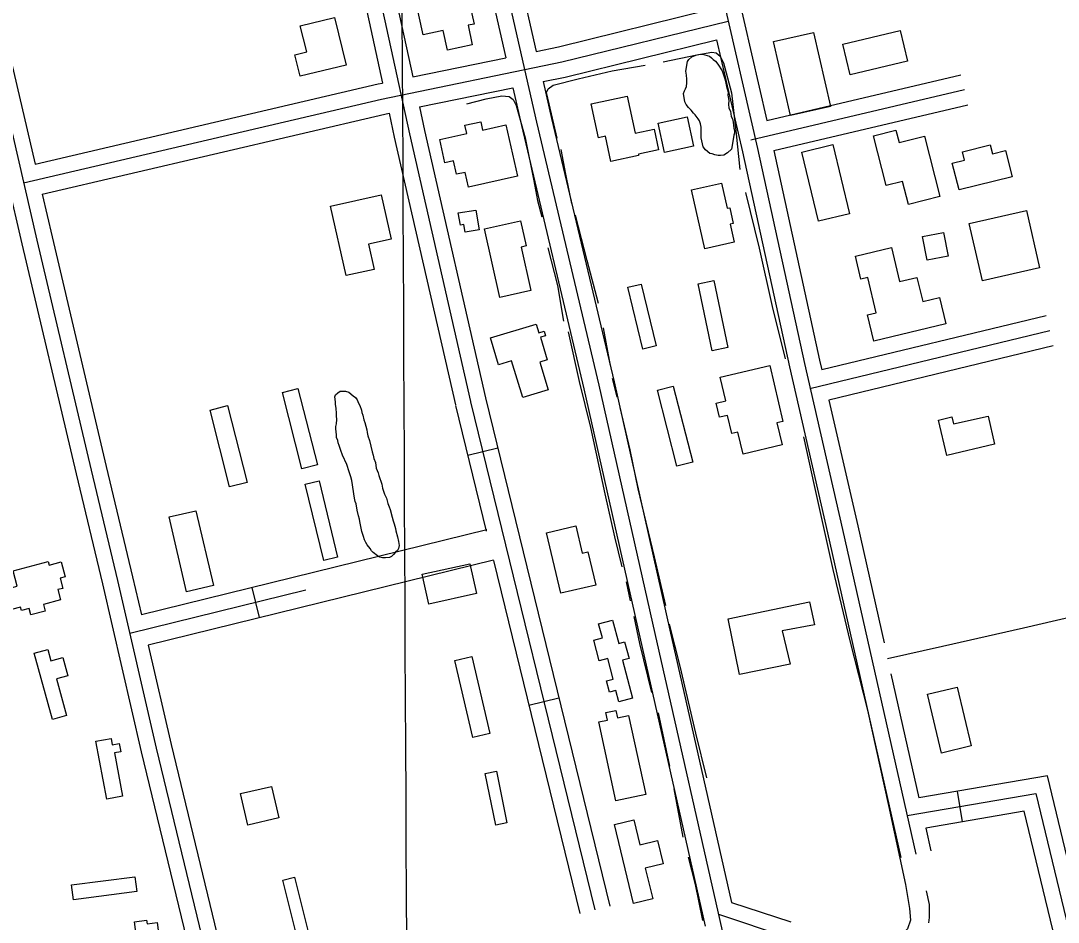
# Model space of a CAD drawing. Extents: x 3424494 to 3462436, y 522220 to 547718.
# Drawn here: x 3454557 to 3455564, y 544604 to 545479 of the extents above; entities that cross this region are included whole.
import ezdxf

# ---------------------------------------------------------------- set-up
doc = ezdxf.new("R2010")
doc.units = 0
for name, color, linetype in [('V-BLDG-OTLN', 7, 'Continuous'), ('V-DTCH-CNTR', 7, 'Continuous'), ('V-GRID-MAJR', 7, 'Continuous'), ('V-ROAD-CNTR', 7, 'Continuous'), ('V-SITE-VEGE', 7, 'Continuous'), ('V-TOPO-SHOR', 7, 'Continuous')]:
    doc.layers.add(name, color=color, linetype=linetype)

msp = doc.modelspace()

# ---------------------------------------------------------------- linework, layer by layer
at = {"layer": 'V-BLDG-OTLN'}
for points in [[(3454938.41, 545506.635), (3454987.6520000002, 545517.362), (3454996.75, 545475.608), (3454990.929, 545474.34), (3454995.0700000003, 545455.328), (3454970.926, 545450.069), (3454966.759, 545469.197), (3454947.481, 545465.001)], [(3454861.448, 545481.987), (3454872.741, 545435.817), (3454827.994, 545424.87), (3454822.909, 545445.658), (3454834.466, 545448.486), (3454828.261, 545473.8690000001)], [(3455354.599, 545456.193), (3455410.171, 545469.416), (3455417.269, 545439.589), (3455361.6950000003, 545426.365)], [(3455326.211, 545467.483), (3455342.765, 545395.635), (3455303.9250000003, 545386.687), (3455287.379, 545458.537)], [(3455129.47, 545342.076), (3455124.219, 545366.621), (3455117.563, 545365.198), (3455110.528, 545398.089), (3455145.3340000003, 545405.531), (3455153.036, 545369.515), (3455171.528, 545373.4720000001), (3455175.808, 545353.457), (3455156.201, 545349.26), (3455156.489, 545347.855)], [(3455027.683, 545377.723), (3455038.918, 545327.957), (3454991.328, 545317.213), (3454988.082, 545331.588), (3454979.8170000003, 545329.7220000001), (3454976.855, 545342.8420000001), (3454968.59, 545340.976), (3454963.508, 545363.488), (3454989.6350000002, 545369.384), (3454987.8510000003, 545377.285), (3455003.225, 545380.756), (3455005.0640000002, 545372.618)], [(3455209.787, 545356.942), (3455181.62, 545350.721), (3455175.335, 545379.1900000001), (3455203.501, 545385.407)], [(3455433.6720000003, 545366.814), (3455448.645, 545308.122), (3455418.238, 545300.3640000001), (3455412.506, 545322.839), (3455396.595, 545318.786), (3455384.278, 545367.061), (3455406.073, 545372.622), (3455409.1550000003, 545360.559)], [(3455344.973, 545358.525), (3455361.091, 545291.318), (3455330.973, 545284.0970000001), (3455314.855, 545351.304)], [(3455518.736, 545327.279), (3455467.29, 545314.502), (3455460.806, 545340.603), (3455472.555, 545343.522), (3455470.542, 545351.628), (3455497.524, 545358.329), (3455499.665, 545349.705), (3455512.383, 545352.863)], [(3455220.723, 545257.383), (3455207.784, 545314.498), (3455236.966, 545321.108), (3455242.4990000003, 545296.682), (3455244.8340000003, 545297.21), (3455248.2660000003, 545282.057), (3455245.1210000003, 545281.3470000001), (3455249.092, 545263.81)], [(3454857.592, 545298.904), (3454906.838, 545309.892), (3454916.49, 545266.63), (3454894.5300000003, 545261.731), (3454899.953, 545237.419), (3454872.665, 545231.334)], [(3454981.545, 545292.193), (3454998.548, 545294.986), (3455001.72, 545275.698), (3454988.072, 545273.456), (3454986.849, 545280.89), (3454983.497, 545280.337)], [(3455490.002, 545226.329), (3455477.294, 545281.893), (3455532.687, 545294.562), (3455545.39, 545238.996)], [(3455021.774, 545210.09), (3455006.975, 545276.866), (3455041.9390000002, 545284.615), (3455047.366, 545260.123), (3455042.518, 545259.05), (3455051.8880000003, 545216.763)], [(3455452.178, 545273.306), (3455456.681, 545250.3150000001), (3455436.486, 545246.361), (3455431.982, 545269.349)], [(3455454.541, 545184.447), (3455384.495, 545167.865), (3455378.472, 545193.303), (3455386.889, 545195.296), (3455378.802, 545229.45), (3455372.0840000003, 545227.863), (3455366.7600000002, 545250.356), (3455401.856, 545258.665), (3455409.6750000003, 545225.633), (3455426.524, 545229.622), (3455432.099, 545206.081), (3455448.501, 545209.964)], [(3455160.387, 545160.056), (3455145.948, 545220.027), (3455158.97, 545223.1630000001), (3455173.4080000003, 545163.191)], [(3455229.474, 545226.599), (3455243.0500000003, 545161.496), (3455227.827, 545158.319), (3455214.251, 545223.425)], [(3455012.64, 545170.941), (3455057.0470000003, 545184.321), (3455059.625, 545175.76), (3455064.7430000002, 545177.302), (3455066.0270000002, 545173.042), (3455061.1750000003, 545171.58), (3455067.821, 545149.525), (3455060.5, 545147.3150000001), (3455068.573, 545120.519), (3455043.968, 545113.107), (3455033.2490000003, 545148.685), (3455020.5, 545144.8470000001)], [(3455235.616, 545132.787), (3455283.691, 545144.075), (3455296.454, 545089.73), (3455290.58, 545088.349), (3455295.585, 545067.0380000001), (3455257.833, 545058.172), (3455252.86, 545079.344), (3455246.933, 545077.951), (3455242.776, 545095.652), (3455234.973, 545093.821), (3455231.755, 545107.5210000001), (3455241.037, 545109.702)], [(3454829.661, 545043.7930000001), (3454810.873, 545117.828), (3454825.987, 545121.664), (3454844.7800000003, 545047.629)], [(3455193.48, 545046.2220000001), (3455174.645, 545120.169), (3455190.113, 545124.109), (3455208.949, 545050.162)], [(3454757.488, 545105.1140000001), (3454776.524, 545030.559), (3454759.673, 545026.256), (3454740.637, 545100.813)], [(3455501.801, 545067.654), (3455455.329, 545056.773), (3455447.275, 545091.171), (3455460.363, 545094.237), (3455461.971, 545087.35), (3455495.421, 545094.895)], [(3454846.42, 545032.207), (3454864.438, 544958.182), (3454851.122, 544954.9400000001), (3454833.1040000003, 545028.965)], [(3454726.9990000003, 545003.138), (3454744.014, 544930.416), (3454717.861, 544924.296), (3454700.848, 544997.023)], [(3455080.898, 544922.9400000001), (3455067.2460000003, 544981.736), (3455095.52, 544988.3), (3455101.679, 544961.785), (3455107.315, 544963.093), (3455114.809, 544930.8150000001)], [(3454549.509, 544944.756), (3454583.5700000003, 544953.685), (3454584.463, 544950.281), (3454596.208, 544953.361), (3454600.029, 544938.78), (3454595.21, 544937.5160000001), (3454597.775, 544927.7390000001), (3454593.035, 544926.4940000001), (3454595.6380000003, 544916.571), (3454578.99, 544912.205), (3454580.713, 544905.635), (3454566.887, 544902.01), (3454565.244, 544908.2710000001), (3454557.687, 544906.29), (3454556.858, 544909.45), (3454539.177, 544904.814), (3454533.949, 544924.757), (3454553.413, 544929.871)], [(3454946.608, 544941.387), (3454992.762, 544951.653), (3454999.1950000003, 544922.736), (3454953.041, 544912.471)], [(3455243.23, 544898.1410000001), (3455322.379, 544914.583), (3455327.071, 544892.399), (3455295.807, 544886.38), (3455303.642, 544854.281), (3455254.4620000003, 544844.066)], [(3455131.879, 544839.638), (3455126.468, 544859.567), (3455118.294, 544857.3470000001), (3455112.867, 544877.333), (3455121.387, 544879.6460000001), (3455117.69, 544893.261), (3455131.258, 544896.9450000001), (3455137.404, 544874.313), (3455142.753, 544875.765), (3455147.13, 544859.649), (3455140.673, 544857.8960000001), (3455150.6240000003, 544821.247), (3455137.3370000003, 544817.638), (3455134.355, 544828.622), (3455128.3310000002, 544826.988), (3455125.376, 544837.875)], [(3454587.668, 544800.507), (3454569.998, 544864.7710000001), (3454583.264, 544868.421), (3454586.2830000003, 544857.439), (3454597.8710000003, 544860.626), (3454602.725, 544842.974), (3454591.583, 544839.91), (3454601.379, 544804.277)], [(3454995.568, 544782.845), (3454978.078, 544857.63), (3454994.687, 544861.515), (3455012.177, 544786.73)], [(3455465.424, 544831.831), (3455479.088, 544774.759), (3455450.453, 544767.903), (3455436.789, 544824.974)], [(3455146.671, 544804.349), (3455163.363, 544727.686), (3455134.447, 544721.3910000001), (3455117.7490000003, 544798.078), (3455126.245, 544799.925), (3455124.666, 544807.185), (3455134.2460000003, 544809.272), (3455135.8310000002, 544801.99)], [(3454640.5670000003, 544723.058), (3454629.955, 544779.242), (3454644.592, 544782.007), (3454645.776, 544775.724), (3454652.579, 544777.01), (3454654.066, 544769.1460000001), (3454647.932, 544767.9890000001), (3454655.8740000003, 544725.954)], [(3455018.614, 544750.339), (3455028.733, 544700.161), (3455017.819, 544697.961), (3455007.7, 544748.14)], [(3454770.151, 544728.589), (3454800.322, 544735.532), (3454807.373, 544704.876), (3454777.204, 544697.935)], [(3455151.646, 544621.688), (3455132.9420000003, 544698.375), (3455151.7770000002, 544702.971), (3455157.667, 544678.819), (3455174.805, 544682.9990000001), (3455180.316, 544660.395), (3455162.898, 544656.145), (3455170.199, 544626.212)], [(3454606.284, 544639.888), (3454667.816, 544647.845), (3454669.684, 544633.39), (3454608.1520000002, 544625.438)], [(3454822.565, 544647.282), (3454836.111, 544592.917), (3454824.896, 544590.1240000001), (3454811.356, 544644.488)], [(3454674.855, 544547.28), (3454667.333, 544603.9230000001), (3454679.166, 544605.4940000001), (3454679.631, 544602.0210000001), (3454689.3370000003, 544603.309), (3454691.292, 544588.59), (3454681.132, 544587.242), (3454686.238, 544548.791)]]:
    msp.add_lwpolyline(points, close=True, dxfattribs=at)
at = {"layer": 'V-DTCH-CNTR'}
msp.add_lwpolyline([(3455435.38, 544634.252), (3455438.237, 544620.707), (3455438.46, 544611.063), (3455438.37, 544608.368), (3455438.059, 544605.691), (3455437.5300000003, 544603.047)], dxfattribs=at)
at = {"layer": 'V-GRID-MAJR'}
msp.add_spline([(3455012.474, 527729.317), (3454983.3910000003, 533788.3150000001), (3454954.3000000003, 539849.246), (3454925.2090000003, 545910.191), (3454925.2, 545912.109)], degree=3, dxfattribs=at)
at = {"layer": 'V-ROAD-CNTR'}
for p, q in [((3455019.801922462, 545063.9778457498), (3454990.6609807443, 545056.850860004)), ((3454788.56838493, 544899.3111750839), (3454781.387399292, 544928.439116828)), ((3455079.19780367, 544821.1373314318), (3455050.056861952, 544814.0093456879)), ((3455470.708020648, 544701.1525714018), (3455465.6870306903, 544730.7295122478))]:
    msp.add_line(p, q, dxfattribs=at)
for points in [[(3454401.808158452, 545912.964147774), (3454408.391145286, 545879.5302146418), (3454441.84407838, 545801.710370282), (3454459.7840425, 545759.6074544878), (3454481.35899935, 545688.880595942), (3454530.826900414, 545446.0070816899), (3454572.741816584, 545265.6174424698), (3454625.392711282, 545042.4628887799), (3454650.9256602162, 544935.4811027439), (3454688.449585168, 544772.6354284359), (3454737.537486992, 544569.2878351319), (3454765.9244302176, 544433.0501076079)], [(3454416.525129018, 545915.862141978), (3454422.801116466, 545883.99120572), (3454455.6340508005, 545807.6123584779), (3454473.8980142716, 545764.750444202), (3454495.9149702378, 545692.5735885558), (3454545.4838711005, 545449.2020753), (3454570.950820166, 545339.5992945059)], [(3454813.627334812, 545914.8211440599), (3454820.70332066, 545885.8862019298), (3454871.155219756, 545658.2236572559), (3454934.087093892, 545369.024235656), (3454993.296975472, 545109.2137552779)], [(3454828.1983056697, 545918.3841369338), (3454835.312291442, 545889.2911951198), (3454885.806190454, 545661.4406508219), (3454937.3930872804, 545424.378124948)], [(3454922.54311698, 545912.1751493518), (3454961.7460385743, 545732.793508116), (3455027.696906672, 545442.9300878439)], [(3454937.197087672, 545915.378142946), (3454976.386009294, 545736.058501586), (3455057.313847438, 545380.371212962), (3455117.9577261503, 545124.981723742), (3455172.264617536, 544883.8192060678), (3455239.035483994, 544588.0847975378)], [(3454951.851058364, 545918.5811365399), (3454991.025980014, 545739.3234950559), (3455057.089847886, 545448.968075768)], [(3455140.169681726, 545916.294141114), (3455165.7746305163, 545803.07636755), (3455236.383489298, 545508.3199570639), (3455271.778418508, 545354.6792643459), (3455317.4453271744, 545145.9876817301), (3455354.370253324, 544985.010003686), (3455425.365111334, 544669.777634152)], [(3455154.800652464, 545919.603134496), (3455180.3836012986, 545806.4783607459), (3455250.985460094, 545511.750950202), (3455280.8774003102, 545381.998209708)], [(3454387.0911878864, 545910.06615357), (3454393.9811741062, 545875.0692235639), (3454428.05410596, 545795.8083820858), (3454445.6700707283, 545754.4644647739), (3454466.8030284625, 545685.187603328), (3454516.169929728, 545442.81208808), (3454558.1368457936, 545262.1974493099), (3454610.797740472, 545038.999895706), (3454636.321689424, 544932.0561095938), (3454673.850614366, 544769.1914353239), (3454722.900516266, 544565.9968417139), (3454747.336467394, 544448.7220762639)], [(3454799.056363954, 545911.258151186), (3454806.0943498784, 545882.48120874), (3454856.5042490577, 545655.0066636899), (3454908.004146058, 545418.341137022)], [(3455057.08784789, 545448.9670757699), (3455078.6668047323, 545453.4000669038), (3455225.31751143, 545489.5369946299)], [(3454559.740842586, 545321.570330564), (3454906.871148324, 545402.7941681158), (3455081.9717981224, 545438.7660961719), (3455243.2514755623, 545478.50701669)], [(3455063.7458345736, 545419.7091342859), (3455085.276791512, 545424.1321254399), (3455232.05249796, 545460.2990531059)], [(3455232.0534979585, 545460.300053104), (3455257.1424477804, 545351.3922709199), (3455302.808356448, 545142.7076882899), (3455339.743282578, 544981.685010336), (3455410.7321406, 544666.481640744)], [(3454937.392087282, 545424.3771249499), (3455027.6959066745, 545442.9290878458)], [(3455063.746834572, 545419.710134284), (3455071.9248182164, 545383.768206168), (3455132.571696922, 545128.36271698), (3455186.8975882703, 544887.1181994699), (3455246.559468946, 544622.8707279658)], [(3455280.8774003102, 545381.998209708), (3455469.0570239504, 545426.3041210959)], [(3454570.950820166, 545339.598294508), (3454903.6521547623, 545417.4461388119), (3454908.004146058, 545418.340137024)], [(3454943.772074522, 545395.0621835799), (3455034.3538933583, 545413.670146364)], [(3455034.3538933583, 545413.6711463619), (3455042.7028766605, 545376.9742197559), (3455103.343755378, 545121.6007305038), (3455157.631646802, 544880.5202126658), (3455221.03252, 544599.712774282)], [(3455472.495017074, 545411.7031502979), (3455265.163431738, 545362.8882479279)], [(3454577.740806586, 545310.3773529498), (3454910.090141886, 545388.1421974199), (3454914.384133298, 545389.0241956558)], [(3454914.384133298, 545389.0251956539), (3454919.446123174, 545365.763242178), (3454978.672004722, 545105.8807619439)], [(3454943.772074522, 545395.0621835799), (3454948.72806461, 545372.2852291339), (3455007.9219462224, 545112.546748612)], [(3455287.5563869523, 545352.750268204), (3455475.933010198, 545397.1021794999)], [(3455287.5563869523, 545352.750268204), (3455332.0822979, 545149.26767517), (3455334.260293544, 545139.728694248)], [(3454577.740806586, 545310.378352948), (3454587.346787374, 545269.0374356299), (3454639.987682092, 545045.9258818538), (3454665.5296310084, 544938.9060958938), (3454674.03861399, 544901.9771697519)], [(3455551.7178586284, 545192.3235890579), (3455334.260293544, 545139.728694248)], [(3455555.243851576, 545177.743618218), (3455322.670316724, 545121.4927307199)], [(3455558.7698445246, 545163.163647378), (3455340.9772801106, 545110.4877527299)], [(3454993.351975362, 545108.9827557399), (3455114.030734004, 544615.5907425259)], [(3455007.9219462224, 545112.546748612), (3455128.600704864, 544619.1547353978)], [(3455340.9772801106, 545110.4877527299), (3455368.99722407, 544988.334997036), (3455394.576657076, 544874.7571677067)], [(3454978.782004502, 545105.4187628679), (3455008.663900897, 544983.247394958)], [(3455009.1041859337, 544984.574349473), (3454674.03861399, 544901.9771697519)], [(3455015.565975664, 544955.2705547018), (3454680.7766005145, 544872.7392282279)], [(3455015.626511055, 544954.7809416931), (3455099.4607631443, 544612.0267496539)], [(3454833.524295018, 544925.84312202), (3454662.841636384, 544883.767206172)], [(3455397.9616314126, 544859.7272005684), (3455451.346, 544871.73), (3455529.991, 544889.316), (3455593.928, 544904.449)], [(3454680.7766005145, 544872.7392282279), (3454703.04855597, 544776.0794215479), (3454752.174457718, 544572.5788285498), (3454780.6094008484, 544436.1101014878)], [(3455401.300031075, 544844.9040343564), (3455428.4381051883, 544724.4055248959)], [(3455721.3315194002, 544025.7019223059), (3455690.380581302, 544155.2796631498), (3455617.545726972, 544478.526016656), (3455553.207855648, 544745.586482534), (3455428.4381051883, 544724.4055248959)], [(3455416.928128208, 544707.237559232), (3455541.905878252, 544728.4535168), (3455602.9367561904, 544475.1210234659), (3455675.7686105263, 544151.8886699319), (3455706.74154858, 544022.216929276)], [(3455692.15157776, 544018.7319362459), (3455661.15663975, 544148.497676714), (3455588.327785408, 544471.7160302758), (3455530.603900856, 544711.320551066), (3455435.0380919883, 544695.0975835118)], [(3455435.0380919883, 544695.0975835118), (3455439.998082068, 544673.0736275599)], [(3455246.559468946, 544622.8707279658), (3455303.99235408, 544603.87876595)], [(3455233.7954944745, 544611.291751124), (3455300.4633611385, 544589.2467952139), (3455310.056341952, 544570.8988319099), (3455341.5872788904, 544456.777060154), (3455381.0661999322, 544271.2324312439), (3455498.675964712, 543742.382488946), (3455555.560850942, 543473.7130262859), (3455660.714640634, 542995.9499818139), (3455745.1204718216, 542606.198761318), (3455870.93622019, 542018.6549364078), (3455963.4990350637, 541628.6677163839), (3455996.6729687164, 541458.4370568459), (3456054.171853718, 541203.4655667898), (3456082.07579791, 541129.507714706), (3456083.994794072, 541056.626860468), (3456109.0397439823, 540947.809078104), (3456190.362581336, 540583.1838073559), (3456210.737540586, 540538.7248962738), (3456239.283483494, 540392.903187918), (3456286.828388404, 540158.793656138)]]:
    msp.add_lwpolyline(points, dxfattribs=at)
at = {"layer": 'V-SITE-VEGE'}
for points in [[(3455246.522, 545354.216), (3455242.6040000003, 545350.43), (3455239.098, 545348.175), (3455236.009, 545347.841), (3455233.6950000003, 545347.882), (3455230.242, 545348.709), (3455227.9420000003, 545349.52), (3455225.6380000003, 545349.944), (3455221.458, 545353.483), (3455219.191, 545356.219), (3455217.028, 545365.12), (3455217.2060000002, 545375.524), (3455216.486, 545378.618), (3455215.382, 545381.721), (3455214.257, 545383.667), (3455211.2430000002, 545387.572), (3455209.725, 545389.139), (3455207.458, 545391.873), (3455204.808, 545394.617), (3455202.541, 545397.353), (3455201.429, 545400.069), (3455200.026, 545408.185), (3455200.843, 545410.872), (3455202.031, 545412.781), (3455202.84, 545415.079), (3455203.284, 545418.54), (3455203.342, 545422.007), (3455203.022, 545425.866), (3455202.315, 545429.732), (3455204.019, 545439.34), (3455205.207, 545441.246), (3455207.95, 545443.8960000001), (3455211.828, 545445.375), (3455214.54, 545446.1), (3455218.396, 545446.419), (3455225.302, 545444.376), (3455227.203, 545442.803), (3455228.718, 545441.236), (3455231.004, 545439.655), (3455233.265, 545436.534), (3455237.398, 545430.2980000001), (3455238.1350000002, 545428.358), (3455239.966, 545422.546), (3455241.049, 545418.2880000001), (3455241.762, 545414.809), (3455243.2120000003, 545409.388), (3455243.167, 545406.6900000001), (3455243.847, 545401.282), (3455243.787, 545397.814), (3455244.109, 545393.956), (3455245.598, 545390.8470000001), (3455246.284, 545385.825), (3455247.4, 545383.497), (3455248.119, 545380.398), (3455248.793, 545374.606), (3455249.526, 545372.284), (3455249.4790000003, 545369.585), (3455248.676, 545367.67), (3455248.6350000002, 545365.358)], [(3454883.389, 545003.595), (3454882.338, 545009.782), (3454881.603, 545012.106), (3454880.886, 545015.203), (3454878.095, 545032.599), (3454877.384, 545036.076), (3454875.535, 545040.733), (3454873.343, 545048.096), (3454869.255, 545057.029), (3454867.406, 545061.686), (3454865.944, 545066.337), (3454864.832, 545069.055), (3454864.486, 545071.373), (3454863.376, 545074.091), (3454863.412, 545076.401), (3454863.085, 545079.879), (3454862.741, 545082.197), (3454862.786, 545084.894), (3454863.218, 545087.587), (3454863.6750000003, 545091.818), (3454863.347, 545095.294), (3454863.386, 545097.604), (3454863.085, 545102.622), (3454862.372, 545106.103), (3454862.417, 545108.801), (3454861.731, 545113.822), (3454862.536, 545115.735), (3454864.494, 545117.631), (3454866.833, 545119.135), (3454872.227, 545119.0430000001), (3454875.299, 545118.219), (3454879.4790000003, 545114.68), (3454881.765, 545113.099), (3454883.268, 545110.762), (3454884.757, 545107.654), (3454885.875, 545105.321), (3454887.722, 545100.664), (3454888.068, 545098.345), (3454888.801, 545096.0210000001), (3454889.879, 545091.376), (3454890.991, 545088.66), (3454892.799, 545081.689), (3454893.139, 545078.986), (3454893.858, 545075.889), (3454895.3200000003, 545071.238), (3454897.8370000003, 545060.404), (3454898.935, 545056.916), (3454899.654, 545053.8200000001), (3454901.13, 545049.941), (3454901.81, 545044.532), (3454903.66, 545039.875), (3454904.3850000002, 545037.164), (3454907.332, 545029.017), (3454908.036, 545025.152), (3454909.867, 545019.34), (3454911.7290000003, 545015.453), (3454913.179, 545010.032), (3454914.285, 545006.931), (3454915.395, 545004.213), (3454917.197, 544996.859), (3454918.295, 544993.3690000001), (3454919.401, 544990.268), (3454920.484, 544986.009), (3454920.83, 544983.692), (3454922.659, 544977.878), (3454923.355, 544973.2390000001), (3454924.06, 544969.373), (3454923.6240000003, 544966.297), (3454922.434, 544964.39), (3454920.48, 544962.881), (3454918.514, 544960.599), (3454916.556, 544958.707), (3454914.608, 544957.582), (3454910.748, 544957.263), (3454908.051, 544957.308), (3454905.366, 544958.123), (3454903.074, 544959.319), (3454898.886, 544962.473), (3454897.37, 544964.042), (3454895.867, 544966.378), (3454893.2290000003, 544969.893), (3454891.7260000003, 544972.232), (3454890.616, 544974.947), (3454889.512, 544978.05), (3454888.056, 544983.086), (3454885.906, 544992.761), (3454885.557, 544995.077), (3454884.839, 544998.174)]]:
    msp.add_lwpolyline(points, close=True, dxfattribs=at)
at = {"layer": 'V-TOPO-SHOR'}
for p, q in [((3455129.19, 545144.139), (3455122.286, 545180.741)), ((3455135.6350000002, 545113.394), (3455131.207, 545131.572)), ((3455144.236, 544934.2170000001), (3455148.381, 544915.764)), ((3455175.5130000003, 544806.968), (3455186.339, 544755.262)), ((3455190.701, 544733.185), (3455199.381, 544686.251))]:
    msp.add_line(p, q, dxfattribs=at)
for points in [[(3455180.392, 545439.051), (3455212.811, 545445.746), (3455227.336, 545448.285), (3455231.7800000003, 545447.654), (3455235.628, 545444.525), (3455238.856, 545437.787), (3455246.444, 545408.6950000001), (3455251.066, 545369.069), (3455254.66, 545334.474)], [(3455077.484, 545364.753), (3455069.6890000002, 545398.027), (3455067.092, 545409.211), (3455068.821, 545412.523), (3455073.619, 545416.343), (3455097.671, 545422.341), (3455130.9450000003, 545430.138), (3455162.789, 545435.727)], [(3454989.682, 545398.029), (3455008.4250000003, 545403.006), (3455023.789, 545405.81), (3455030.742, 545405.136), (3455034.8710000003, 545402.281), (3455037.558, 545396.387), (3455046.497, 545365.042), (3455054.458, 545325.084), (3455058.288, 545304.407), (3455062.4760000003, 545288.463)], [(3455091.732, 545301.292), (3455085.807, 545329.7980000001), (3455081.199, 545353.827)], [(3455260.133, 545312.101), (3455273.426, 545258.1240000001), (3455286.1180000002, 545201.3740000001), (3455298.629, 545150.475)], [(3455117.67, 545204.213), (3455106.395, 545245.9), (3455095.164, 545290.094)], [(3455068.372, 545258.284), (3455077.781, 545221.6410000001), (3455083.603, 545187.01)], [(3455088.162, 545176.626), (3455098.773, 545128.545), (3455109.715, 545083.799), (3455123.67, 545019.508), (3455132.997, 544977.853), (3455140.304, 544948.7660000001)], [(3455182.913, 544910.958), (3455172.015, 544958.488), (3455156.133, 545024.206), (3455148.142, 545062.2170000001), (3455138.528, 545103.3200000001)], [(3455316.295, 545074.98), (3455326.639, 545027.7390000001), (3455344.7600000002, 544946.107), (3455361.414, 544876.758), (3455378.386, 544809.631), (3455398.825, 544716.821), (3455415.359, 544640.232), (3455419.147, 544617.051), (3455420.0670000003, 544605.617), (3455417.421, 544597.306), (3455409.475, 544588.529), (3455385.734, 544584.4720000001), (3455336.775, 544571.373), (3455334.178, 544570.627)], [(3455151.742, 544900.39), (3455157.149, 544874.118), (3455168.882, 544826.576)], [(3455222.705, 544743.74), (3455212.017, 544787.088), (3455196.683, 544852.2390000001), (3455186.509, 544893.072)], [(3455204.626, 544666.9450000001), (3455211.419, 544640.372), (3455218.349, 544605.441)]]:
    msp.add_lwpolyline(points, dxfattribs=at)

doc.saveas('drawing.dxf')
